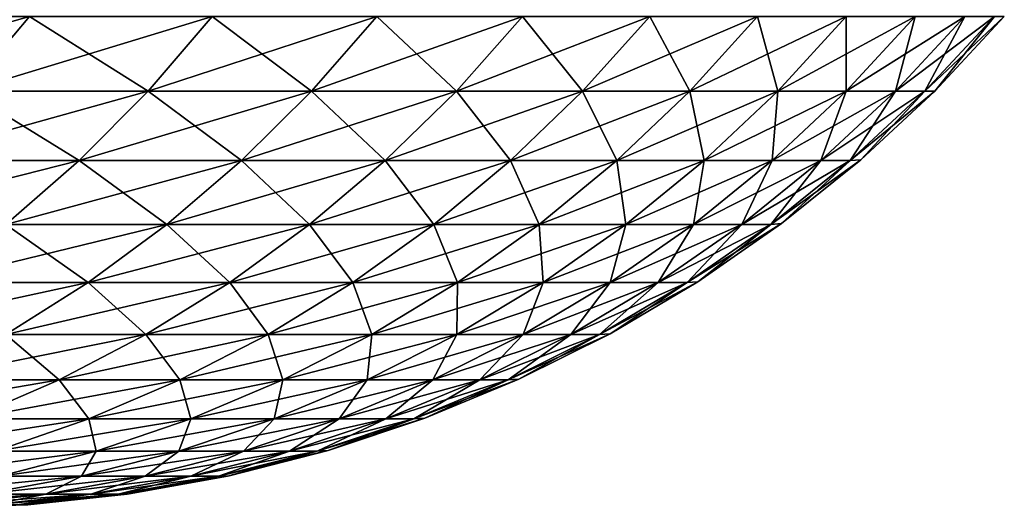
# Model space of a CAD drawing. Header units: millimetres. Extents: x -161 to 161, y -94 to 1149.
# Tile 377 of 656: x 9.599 to 10.633, y -93.6 to -93.086. Entities that reach past the tile are written whole.
import ezdxf

# ---------------------------------------------------------------- set-up
doc = ezdxf.new("R2010")
doc.units = ezdxf.units.MM
doc.header["$LTSCALE"] = 81.481481
doc.layers.add('24', color=7, linetype='CONTINUOUS')
doc.layers.add('25', color=7, linetype='CONTINUOUS')

msp = doc.modelspace()

# ---------------------------------------------------------------- linework, layer by layer
at = {"layer": '24', "color": 7, "linetype": 'CONTINUOUS', "true_color": 0x323232}
for points in [[(9.609, -93.083, 4.5528), (9.3982, -93.083, 4.9734), (9.5429, -93.1614, 4.5215), (9.609, -93.083, 4.5528)], [(9.7336, -93.1614, 4.095), (9.609, -93.083, 4.5528), (9.5429, -93.1614, 4.5215), (9.7336, -93.1614, 4.095)], [(9.8009, -93.083, 4.1233), (9.609, -93.083, 4.5528), (9.7336, -93.1614, 4.095), (9.8009, -93.083, 4.1233)], [(9.9052, -93.1614, 3.6604), (9.8009, -93.083, 4.1233), (9.7336, -93.1614, 4.095), (9.9052, -93.1614, 3.6604)], [(9.9737, -93.083, 3.6858), (9.8009, -93.083, 4.1233), (9.9052, -93.1614, 3.6604), (9.9737, -93.083, 3.6858)], [(10.0574, -93.1614, 3.2187), (9.9737, -93.083, 3.6858), (9.9052, -93.1614, 3.6604), (10.0574, -93.1614, 3.2187)], [(10.127, -93.083, 3.241), (9.9737, -93.083, 3.6858), (10.0574, -93.1614, 3.2187), (10.127, -93.083, 3.241)], [(10.1899, -93.1614, 2.7707), (10.127, -93.083, 3.241), (10.0574, -93.1614, 3.2187), (10.1899, -93.1614, 2.7707)], [(10.2605, -93.083, 2.7899), (10.127, -93.083, 3.241), (10.1899, -93.1614, 2.7707), (10.2605, -93.083, 2.7899)], [(10.3025, -93.1614, 2.3172), (10.2605, -93.083, 2.7899), (10.1899, -93.1614, 2.7707), (10.3025, -93.1614, 2.3172)], [(10.3738, -93.083, 2.3333), (10.2605, -93.083, 2.7899), (10.3025, -93.1614, 2.3172), (10.3738, -93.083, 2.3333)], [(10.3949, -93.1614, 1.8593), (10.3738, -93.083, 2.3333), (10.3025, -93.1614, 2.3172), (10.3949, -93.1614, 1.8593)], [(10.4669, -93.083, 1.8721), (10.3738, -93.083, 2.3333), (10.3949, -93.1614, 1.8593), (10.4669, -93.083, 1.8721)], [(10.467, -93.1614, 1.3976), (10.4669, -93.083, 1.8721), (10.3949, -93.1614, 1.8593), (10.467, -93.1614, 1.3976)], [(10.5394, -93.083, 1.4073), (10.4669, -93.083, 1.8721), (10.467, -93.1614, 1.3976), (10.5394, -93.083, 1.4073)], [(10.5186, -93.1614, 0.9333), (10.5394, -93.083, 1.4073), (10.467, -93.1614, 1.3976), (10.5186, -93.1614, 0.9333)], [(10.5914, -93.083, 0.9397), (10.5394, -93.083, 1.4073), (10.5186, -93.1614, 0.9333), (10.5914, -93.083, 0.9397)], [(10.5496, -93.1614, 0.4671), (10.5914, -93.083, 0.9397), (10.5186, -93.1614, 0.9333), (10.5496, -93.1614, 0.4671)], [(10.6226, -93.083, 0.4703), (10.5914, -93.083, 0.9397), (10.5496, -93.1614, 0.4671), (10.6226, -93.083, 0.4703)], [(10.5599, -93.1614), (10.6226, -93.083, 0.4703), (10.5496, -93.1614, 0.4671), (10.5599, -93.1614)], [(10.633, -93.083), (10.6226, -93.083, 0.4703), (10.5599, -93.1614), (10.633, -93.083)], [(9.6612, -93.2344, 4.0646), (9.5429, -93.1614, 4.5215), (9.472, -93.2344, 4.4879), (9.6612, -93.2344, 4.0646)], [(9.7336, -93.1614, 4.095), (9.5429, -93.1614, 4.5215), (9.6612, -93.2344, 4.0646), (9.7336, -93.1614, 4.095)], [(9.8316, -93.2344, 3.6332), (9.7336, -93.1614, 4.095), (9.6612, -93.2344, 4.0646), (9.8316, -93.2344, 3.6332)], [(9.9052, -93.1614, 3.6604), (9.7336, -93.1614, 4.095), (9.8316, -93.2344, 3.6332), (9.9052, -93.1614, 3.6604)], [(9.9826, -93.2344, 3.1948), (9.9052, -93.1614, 3.6604), (9.8316, -93.2344, 3.6332), (9.9826, -93.2344, 3.1948)], [(10.0574, -93.1614, 3.2187), (9.9052, -93.1614, 3.6604), (9.9826, -93.2344, 3.1948), (10.0574, -93.1614, 3.2187)], [(10.1142, -93.2344, 2.7501), (10.0574, -93.1614, 3.2187), (9.9826, -93.2344, 3.1948), (10.1142, -93.2344, 2.7501)], [(10.1899, -93.1614, 2.7707), (10.0574, -93.1614, 3.2187), (10.1142, -93.2344, 2.7501), (10.1899, -93.1614, 2.7707)], [(10.2259, -93.2344, 2.3), (10.1899, -93.1614, 2.7707), (10.1142, -93.2344, 2.7501), (10.2259, -93.2344, 2.3)], [(10.3025, -93.1614, 2.3172), (10.1899, -93.1614, 2.7707), (10.2259, -93.2344, 2.3), (10.3025, -93.1614, 2.3172)], [(10.3177, -93.2344, 1.8454), (10.3025, -93.1614, 2.3172), (10.2259, -93.2344, 2.3), (10.3177, -93.2344, 1.8454)], [(10.3949, -93.1614, 1.8593), (10.3025, -93.1614, 2.3172), (10.3177, -93.2344, 1.8454), (10.3949, -93.1614, 1.8593)], [(10.3892, -93.2344, 1.3873), (10.3949, -93.1614, 1.8593), (10.3177, -93.2344, 1.8454), (10.3892, -93.2344, 1.3873)], [(10.467, -93.1614, 1.3976), (10.3949, -93.1614, 1.8593), (10.3892, -93.2344, 1.3873), (10.467, -93.1614, 1.3976)], [(10.4404, -93.2344, 0.9263), (10.467, -93.1614, 1.3976), (10.3892, -93.2344, 1.3873), (10.4404, -93.2344, 0.9263)], [(10.5186, -93.1614, 0.9333), (10.467, -93.1614, 1.3976), (10.4404, -93.2344, 0.9263), (10.5186, -93.1614, 0.9333)], [(10.4711, -93.2344, 0.4636), (10.5186, -93.1614, 0.9333), (10.4404, -93.2344, 0.9263), (10.4711, -93.2344, 0.4636)], [(10.5496, -93.1614, 0.4671), (10.5186, -93.1614, 0.9333), (10.4711, -93.2344, 0.4636), (10.5496, -93.1614, 0.4671)], [(10.4823, -93.2336), (10.5496, -93.1614, 0.4671), (10.4711, -93.2344, 0.4636), (10.4823, -93.2336)], [(10.5599, -93.1614), (10.5496, -93.1614, 0.4671), (10.4823, -93.2336), (10.5599, -93.1614)], [(9.6612, -93.2344, 4.0646), (9.472, -93.2344, 4.4879), (9.5842, -93.3016, 4.0322), (9.6612, -93.2344, 4.0646)], [(9.7532, -93.3016, 3.6043), (9.6612, -93.2344, 4.0646), (9.5842, -93.3016, 4.0322), (9.7532, -93.3016, 3.6043)], [(9.8316, -93.2344, 3.6332), (9.6612, -93.2344, 4.0646), (9.7532, -93.3016, 3.6043), (9.8316, -93.2344, 3.6332)], [(9.9031, -93.3016, 3.1693), (9.8316, -93.2344, 3.6332), (9.7532, -93.3016, 3.6043), (9.9031, -93.3016, 3.1693)], [(9.9826, -93.2344, 3.1948), (9.8316, -93.2344, 3.6332), (9.9031, -93.3016, 3.1693), (9.9826, -93.2344, 3.1948)], [(10.0336, -93.3016, 2.7282), (9.9826, -93.2344, 3.1948), (9.9031, -93.3016, 3.1693), (10.0336, -93.3016, 2.7282)], [(10.1142, -93.2344, 2.7501), (9.9826, -93.2344, 3.1948), (10.0336, -93.3016, 2.7282), (10.1142, -93.2344, 2.7501)], [(10.1445, -93.3016, 2.2817), (10.1142, -93.2344, 2.7501), (10.0336, -93.3016, 2.7282), (10.1445, -93.3016, 2.2817)], [(10.2259, -93.2344, 2.3), (10.1142, -93.2344, 2.7501), (10.1445, -93.3016, 2.2817), (10.2259, -93.2344, 2.3)], [(10.2355, -93.3016, 1.8307), (10.2259, -93.2344, 2.3), (10.1445, -93.3016, 2.2817), (10.2355, -93.3016, 1.8307)], [(10.3177, -93.2344, 1.8454), (10.2259, -93.2344, 2.3), (10.2355, -93.3016, 1.8307), (10.3177, -93.2344, 1.8454)], [(10.3064, -93.3016, 1.3762), (10.3177, -93.2344, 1.8454), (10.2355, -93.3016, 1.8307), (10.3064, -93.3016, 1.3762)], [(10.3892, -93.2344, 1.3873), (10.3177, -93.2344, 1.8454), (10.3064, -93.3016, 1.3762), (10.3892, -93.2344, 1.3873)], [(10.3572, -93.3016, 0.919), (10.3892, -93.2344, 1.3873), (10.3064, -93.3016, 1.3762), (10.3572, -93.3016, 0.919)], [(10.4404, -93.2344, 0.9263), (10.3892, -93.2344, 1.3873), (10.3572, -93.3016, 0.919), (10.4404, -93.2344, 0.9263)], [(10.3877, -93.3016, 0.4599), (10.4404, -93.2344, 0.9263), (10.3572, -93.3016, 0.919), (10.3877, -93.3016, 0.4599)], [(10.4711, -93.2344, 0.4636), (10.4404, -93.2344, 0.9263), (10.3877, -93.3016, 0.4599), (10.4711, -93.2344, 0.4636)], [(10.3989, -93.3008), (10.4711, -93.2344, 0.4636), (10.3877, -93.3016, 0.4599), (10.3989, -93.3008)], [(10.4823, -93.2336), (10.4711, -93.2344, 0.4636), (10.3989, -93.3008), (10.4823, -93.2336)], [(10.3989, -93.3008), (10.3877, -93.3016, 0.4599), (10.311, -93.3619), (10.3989, -93.3008)], [(9.6706, -93.3626, 3.5737), (9.5842, -93.3016, 4.0322), (9.503, -93.3626, 3.998), (9.6706, -93.3626, 3.5737)], [(9.7532, -93.3016, 3.6043), (9.5842, -93.3016, 4.0322), (9.6706, -93.3626, 3.5737), (9.7532, -93.3016, 3.6043)], [(9.8192, -93.3626, 3.1425), (9.7532, -93.3016, 3.6043), (9.6706, -93.3626, 3.5737), (9.8192, -93.3626, 3.1425)], [(9.9031, -93.3016, 3.1693), (9.7532, -93.3016, 3.6043), (9.8192, -93.3626, 3.1425), (9.9031, -93.3016, 3.1693)], [(9.9486, -93.3626, 2.7051), (9.9031, -93.3016, 3.1693), (9.8192, -93.3626, 3.1425), (9.9486, -93.3626, 2.7051)], [(10.0336, -93.3016, 2.7282), (9.9031, -93.3016, 3.1693), (9.9486, -93.3626, 2.7051), (10.0336, -93.3016, 2.7282)], [(10.0585, -93.3626, 2.2624), (10.0336, -93.3016, 2.7282), (9.9486, -93.3626, 2.7051), (10.0585, -93.3626, 2.2624)], [(10.1445, -93.3016, 2.2817), (10.0336, -93.3016, 2.7282), (10.0585, -93.3626, 2.2624), (10.1445, -93.3016, 2.2817)], [(10.1487, -93.3626, 1.8152), (10.1445, -93.3016, 2.2817), (10.0585, -93.3626, 2.2624), (10.1487, -93.3626, 1.8152)], [(10.2355, -93.3016, 1.8307), (10.1445, -93.3016, 2.2817), (10.1487, -93.3626, 1.8152), (10.2355, -93.3016, 1.8307)], [(10.2191, -93.3626, 1.3645), (10.2355, -93.3016, 1.8307), (10.1487, -93.3626, 1.8152), (10.2191, -93.3626, 1.3645)], [(10.3064, -93.3016, 1.3762), (10.2355, -93.3016, 1.8307), (10.2191, -93.3626, 1.3645), (10.3064, -93.3016, 1.3762)], [(10.2694, -93.3626, 0.9112), (10.3064, -93.3016, 1.3762), (10.2191, -93.3626, 1.3645), (10.2694, -93.3626, 0.9112)], [(10.3572, -93.3016, 0.919), (10.3064, -93.3016, 1.3762), (10.2694, -93.3626, 0.9112), (10.3572, -93.3016, 0.919)], [(10.2997, -93.3626, 0.456), (10.3572, -93.3016, 0.919), (10.2694, -93.3626, 0.9112), (10.2997, -93.3626, 0.456)], [(10.3877, -93.3016, 0.4599), (10.3572, -93.3016, 0.919), (10.2997, -93.3626, 0.456), (10.3877, -93.3016, 0.4599)], [(10.311, -93.3619), (10.3877, -93.3016, 0.4599), (10.2997, -93.3626, 0.456), (10.311, -93.3619)], [(9.6706, -93.3626, 3.5737), (9.503, -93.3626, 3.998), (9.5841, -93.4172, 3.5418), (9.6706, -93.3626, 3.5737)], [(9.7313, -93.4172, 3.1144), (9.6706, -93.3626, 3.5737), (9.5841, -93.4172, 3.5418), (9.7313, -93.4172, 3.1144)], [(9.8192, -93.3626, 3.1425), (9.6706, -93.3626, 3.5737), (9.7313, -93.4172, 3.1144), (9.8192, -93.3626, 3.1425)], [(9.8596, -93.4172, 2.6809), (9.8192, -93.3626, 3.1425), (9.7313, -93.4172, 3.1144), (9.8596, -93.4172, 2.6809)], [(9.9486, -93.3626, 2.7051), (9.8192, -93.3626, 3.1425), (9.8596, -93.4172, 2.6809), (9.9486, -93.3626, 2.7051)], [(9.9685, -93.4172, 2.2421), (9.9486, -93.3626, 2.7051), (9.8596, -93.4172, 2.6809), (9.9685, -93.4172, 2.2421)], [(10.0585, -93.3626, 2.2624), (9.9486, -93.3626, 2.7051), (9.9685, -93.4172, 2.2421), (10.0585, -93.3626, 2.2624)], [(10.0579, -93.4172, 1.799), (10.0585, -93.3626, 2.2624), (9.9685, -93.4172, 2.2421), (10.0579, -93.4172, 1.799)], [(10.1487, -93.3626, 1.8152), (10.0585, -93.3626, 2.2624), (10.0579, -93.4172, 1.799), (10.1487, -93.3626, 1.8152)], [(10.1277, -93.4172, 1.3523), (10.1487, -93.3626, 1.8152), (10.0579, -93.4172, 1.799), (10.1277, -93.4172, 1.3523)], [(10.2191, -93.3626, 1.3645), (10.1487, -93.3626, 1.8152), (10.1277, -93.4172, 1.3523), (10.2191, -93.3626, 1.3645)], [(10.1776, -93.4172, 0.903), (10.2191, -93.3626, 1.3645), (10.1277, -93.4172, 1.3523), (10.1776, -93.4172, 0.903)], [(10.2694, -93.3626, 0.9112), (10.2191, -93.3626, 1.3645), (10.1776, -93.4172, 0.903), (10.2694, -93.3626, 0.9112)], [(10.2076, -93.4172, 0.452), (10.2694, -93.3626, 0.9112), (10.1776, -93.4172, 0.903), (10.2076, -93.4172, 0.452)], [(10.2997, -93.3626, 0.456), (10.2694, -93.3626, 0.9112), (10.2076, -93.4172, 0.452), (10.2997, -93.3626, 0.456)], [(10.2189, -93.4165), (10.2997, -93.3626, 0.456), (10.2076, -93.4172, 0.452), (10.2189, -93.4165)], [(10.311, -93.3619), (10.2997, -93.3626, 0.456), (10.2189, -93.4165), (10.311, -93.3619)], [(9.64, -93.4651, 3.0851), (9.5841, -93.4172, 3.5418), (9.4941, -93.4651, 3.5085), (9.64, -93.4651, 3.0851)], [(9.7313, -93.4172, 3.1144), (9.5841, -93.4172, 3.5418), (9.64, -93.4651, 3.0851), (9.7313, -93.4172, 3.1144)], [(9.767, -93.4651, 2.6557), (9.7313, -93.4172, 3.1144), (9.64, -93.4651, 3.0851), (9.767, -93.4651, 2.6557)], [(9.8596, -93.4172, 2.6809), (9.7313, -93.4172, 3.1144), (9.767, -93.4651, 2.6557), (9.8596, -93.4172, 2.6809)], [(9.875, -93.4651, 2.2211), (9.8596, -93.4172, 2.6809), (9.767, -93.4651, 2.6557), (9.875, -93.4651, 2.2211)], [(9.9685, -93.4172, 2.2421), (9.8596, -93.4172, 2.6809), (9.875, -93.4651, 2.2211), (9.9685, -93.4172, 2.2421)], [(9.9635, -93.4651, 1.7821), (9.9685, -93.4172, 2.2421), (9.875, -93.4651, 2.2211), (9.9635, -93.4651, 1.7821)], [(10.0579, -93.4172, 1.799), (9.9685, -93.4172, 2.2421), (9.9635, -93.4651, 1.7821), (10.0579, -93.4172, 1.799)], [(10.0326, -93.4651, 1.3396), (10.0579, -93.4172, 1.799), (9.9635, -93.4651, 1.7821), (10.0326, -93.4651, 1.3396)], [(10.1277, -93.4172, 1.3523), (10.0579, -93.4172, 1.799), (10.0326, -93.4651, 1.3396), (10.1277, -93.4172, 1.3523)], [(10.0821, -93.4651, 0.8946), (10.1277, -93.4172, 1.3523), (10.0326, -93.4651, 1.3396), (10.0821, -93.4651, 0.8946)], [(10.1776, -93.4172, 0.903), (10.1277, -93.4172, 1.3523), (10.0821, -93.4651, 0.8946), (10.1776, -93.4172, 0.903)], [(10.1118, -93.4651, 0.4477), (10.1776, -93.4172, 0.903), (10.0821, -93.4651, 0.8946), (10.1118, -93.4651, 0.4477)], [(10.2076, -93.4172, 0.452), (10.1776, -93.4172, 0.903), (10.1118, -93.4651, 0.4477), (10.2076, -93.4172, 0.452)], [(10.1231, -93.4644), (10.2076, -93.4172, 0.452), (10.1118, -93.4651, 0.4477), (10.1231, -93.4644)], [(10.2189, -93.4165), (10.2076, -93.4172, 0.452), (10.1231, -93.4644), (10.2189, -93.4165)], [(9.64, -93.4651, 3.0851), (9.4941, -93.4651, 3.5085), (9.5457, -93.506, 3.0549), (9.64, -93.4651, 3.0851)], [(9.6714, -93.506, 2.6297), (9.64, -93.4651, 3.0851), (9.5457, -93.506, 3.0549), (9.6714, -93.506, 2.6297)], [(9.767, -93.4651, 2.6557), (9.64, -93.4651, 3.0851), (9.6714, -93.506, 2.6297), (9.767, -93.4651, 2.6557)], [(9.7783, -93.506, 2.1993), (9.767, -93.4651, 2.6557), (9.6714, -93.506, 2.6297), (9.7783, -93.506, 2.1993)], [(9.875, -93.4651, 2.2211), (9.767, -93.4651, 2.6557), (9.7783, -93.506, 2.1993), (9.875, -93.4651, 2.2211)], [(9.866, -93.506, 1.7647), (9.875, -93.4651, 2.2211), (9.7783, -93.506, 2.1993), (9.866, -93.506, 1.7647)], [(9.9635, -93.4651, 1.7821), (9.875, -93.4651, 2.2211), (9.866, -93.506, 1.7647), (9.9635, -93.4651, 1.7821)], [(9.9344, -93.506, 1.3265), (9.9635, -93.4651, 1.7821), (9.866, -93.506, 1.7647), (9.9344, -93.506, 1.3265)], [(10.0326, -93.4651, 1.3396), (9.9635, -93.4651, 1.7821), (9.9344, -93.506, 1.3265), (10.0326, -93.4651, 1.3396)], [(9.9834, -93.506, 0.8858), (10.0326, -93.4651, 1.3396), (9.9344, -93.506, 1.3265), (9.9834, -93.506, 0.8858)], [(10.0821, -93.4651, 0.8946), (10.0326, -93.4651, 1.3396), (9.9834, -93.506, 0.8858), (10.0821, -93.4651, 0.8946)], [(10.0128, -93.506, 0.4433), (10.0821, -93.4651, 0.8946), (9.9834, -93.506, 0.8858), (10.0128, -93.506, 0.4433)], [(10.1118, -93.4651, 0.4477), (10.0821, -93.4651, 0.8946), (10.0128, -93.506, 0.4433), (10.1118, -93.4651, 0.4477)], [(10.0242, -93.5054), (10.1118, -93.4651, 0.4477), (10.0128, -93.506, 0.4433), (10.0242, -93.5054)], [(10.1231, -93.4644), (10.1118, -93.4651, 0.4477), (10.0242, -93.5054), (10.1231, -93.4644)], [(9.6714, -93.506, 2.6297), (9.5457, -93.506, 3.0549), (9.5733, -93.5398, 2.603), (9.6714, -93.506, 2.6297)], [(9.679, -93.5398, 2.177), (9.6714, -93.506, 2.6297), (9.5733, -93.5398, 2.603), (9.679, -93.5398, 2.177)], [(9.7783, -93.506, 2.1993), (9.6714, -93.506, 2.6297), (9.679, -93.5398, 2.177), (9.7783, -93.506, 2.1993)], [(9.7659, -93.5398, 1.7467), (9.7783, -93.506, 2.1993), (9.679, -93.5398, 2.177), (9.7659, -93.5398, 1.7467)], [(9.866, -93.506, 1.7647), (9.7783, -93.506, 2.1993), (9.7659, -93.5398, 1.7467), (9.866, -93.506, 1.7647)], [(9.8336, -93.5398, 1.3131), (9.866, -93.506, 1.7647), (9.7659, -93.5398, 1.7467), (9.8336, -93.5398, 1.3131)], [(9.9344, -93.506, 1.3265), (9.866, -93.506, 1.7647), (9.8336, -93.5398, 1.3131), (9.9344, -93.506, 1.3265)], [(9.882, -93.5398, 0.8768), (9.9344, -93.506, 1.3265), (9.8336, -93.5398, 1.3131), (9.882, -93.5398, 0.8768)], [(9.9834, -93.506, 0.8858), (9.9344, -93.506, 1.3265), (9.882, -93.5398, 0.8768), (9.9834, -93.506, 0.8858)], [(9.9111, -93.5398, 0.4388), (9.9834, -93.506, 0.8858), (9.882, -93.5398, 0.8768), (9.9111, -93.5398, 0.4388)], [(10.0128, -93.506, 0.4433), (9.9834, -93.506, 0.8858), (9.9111, -93.5398, 0.4388), (10.0128, -93.506, 0.4433)], [(9.9226, -93.5392), (10.0128, -93.506, 0.4433), (9.9111, -93.5398, 0.4388), (9.9226, -93.5392)], [(10.0242, -93.5054), (10.0128, -93.506, 0.4433), (9.9226, -93.5392), (10.0242, -93.5054)], [(9.9226, -93.5392), (9.9111, -93.5398, 0.4388), (9.8188, -93.5657), (9.9226, -93.5392)], [(9.679, -93.5398, 2.177), (9.5733, -93.5398, 2.603), (9.5777, -93.5661, 2.1542), (9.679, -93.5398, 2.177)], [(9.6636, -93.5661, 1.7285), (9.679, -93.5398, 2.177), (9.5777, -93.5661, 2.1542), (9.6636, -93.5661, 1.7285)], [(9.7659, -93.5398, 1.7467), (9.679, -93.5398, 2.177), (9.6636, -93.5661, 1.7285), (9.7659, -93.5398, 1.7467)], [(9.7306, -93.5661, 1.2993), (9.7659, -93.5398, 1.7467), (9.6636, -93.5661, 1.7285), (9.7306, -93.5661, 1.2993)], [(9.8336, -93.5398, 1.3131), (9.7659, -93.5398, 1.7467), (9.7306, -93.5661, 1.2993), (9.8336, -93.5398, 1.3131)], [(9.7785, -93.5661, 0.8676), (9.8336, -93.5398, 1.3131), (9.7306, -93.5661, 1.2993), (9.7785, -93.5661, 0.8676)], [(9.882, -93.5398, 0.8768), (9.8336, -93.5398, 1.3131), (9.7785, -93.5661, 0.8676), (9.882, -93.5398, 0.8768)], [(9.8074, -93.5661, 0.4342), (9.882, -93.5398, 0.8768), (9.7785, -93.5661, 0.8676), (9.8074, -93.5661, 0.4342)], [(9.9111, -93.5398, 0.4388), (9.882, -93.5398, 0.8768), (9.8074, -93.5661, 0.4342), (9.9111, -93.5398, 0.4388)], [(9.817, -93.5661), (9.9111, -93.5398, 0.4388), (9.8074, -93.5661, 0.4342), (9.817, -93.5661)], [(9.8188, -93.5657), (9.9111, -93.5398, 0.4388), (9.817, -93.5661), (9.8188, -93.5657)], [(9.6636, -93.5661, 1.7285), (9.5777, -93.5661, 2.1542), (9.5597, -93.585, 1.7099), (9.6636, -93.5661, 1.7285)], [(9.626, -93.585, 1.2853), (9.6636, -93.5661, 1.7285), (9.5597, -93.585, 1.7099), (9.626, -93.585, 1.2853)], [(9.7306, -93.5661, 1.2993), (9.6636, -93.5661, 1.7285), (9.626, -93.585, 1.2853), (9.7306, -93.5661, 1.2993)], [(9.6735, -93.585, 0.8583), (9.7306, -93.5661, 1.2993), (9.626, -93.585, 1.2853), (9.6735, -93.585, 0.8583)], [(9.7785, -93.5661, 0.8676), (9.7306, -93.5661, 1.2993), (9.6735, -93.585, 0.8583), (9.7785, -93.5661, 0.8676)], [(9.702, -93.585, 0.4296), (9.7785, -93.5661, 0.8676), (9.6735, -93.585, 0.8583), (9.702, -93.585, 0.4296)], [(9.8074, -93.5661, 0.4342), (9.7785, -93.5661, 0.8676), (9.702, -93.585, 0.4296), (9.8074, -93.5661, 0.4342)], [(9.7115, -93.585), (9.8074, -93.5661, 0.4342), (9.702, -93.585, 0.4296), (9.7115, -93.585)], [(9.7135, -93.5847), (9.8074, -93.5661, 0.4342), (9.7115, -93.585), (9.7135, -93.5847)], [(9.817, -93.5661), (9.8074, -93.5661, 0.4342), (9.7135, -93.5847), (9.817, -93.5661)], [(9.626, -93.585, 1.2853), (9.5597, -93.585, 1.7099), (9.5204, -93.5963, 1.2712), (9.626, -93.585, 1.2853)], [(9.5673, -93.5963, 0.8489), (9.626, -93.585, 1.2853), (9.5204, -93.5963, 1.2712), (9.5673, -93.5963, 0.8489)], [(9.6735, -93.585, 0.8583), (9.626, -93.585, 1.2853), (9.5673, -93.5963, 0.8489), (9.6735, -93.585, 0.8583)], [(9.5955, -93.5963, 0.4249), (9.6735, -93.585, 0.8583), (9.5673, -93.5963, 0.8489), (9.5955, -93.5963, 0.4249)], [(9.702, -93.585, 0.4296), (9.6735, -93.585, 0.8583), (9.5955, -93.5963, 0.4249), (9.702, -93.585, 0.4296)], [(9.6049, -93.5963), (9.702, -93.585, 0.4296), (9.5955, -93.5963, 0.4249), (9.6049, -93.5963)], [(9.607, -93.5962), (9.702, -93.585, 0.4296), (9.6049, -93.5963), (9.607, -93.5962)], [(9.7115, -93.585), (9.702, -93.585, 0.4296), (9.607, -93.5962), (9.7115, -93.585)], [(9.5, -93.6), (9.6049, -93.5963), (9.5955, -93.5963, 0.4249), (9.5, -93.6)]]:
    msp.add_3dface(points, dxfattribs=at)
at = {"layer": '25', "color": 7, "linetype": 'CONTINUOUS', "true_color": 0x323232}
for points in [[(9.3982, -93.083, -4.9734), (9.609, -93.083, -4.5528), (9.3336, -93.1614, -4.9392), (9.3982, -93.083, -4.9734)], [(9.3336, -93.1614, -4.9392), (9.609, -93.083, -4.5528), (9.5429, -93.1614, -4.5215), (9.3336, -93.1614, -4.9392)], [(9.609, -93.083, -4.5528), (9.8009, -93.083, -4.1233), (9.5429, -93.1614, -4.5215), (9.609, -93.083, -4.5528)], [(9.5429, -93.1614, -4.5215), (9.8009, -93.083, -4.1233), (9.7336, -93.1614, -4.095), (9.5429, -93.1614, -4.5215)], [(9.8009, -93.083, -4.1233), (9.9737, -93.083, -3.6858), (9.7336, -93.1614, -4.095), (9.8009, -93.083, -4.1233)], [(9.7336, -93.1614, -4.095), (9.9737, -93.083, -3.6858), (9.9052, -93.1614, -3.6604), (9.7336, -93.1614, -4.095)], [(9.9737, -93.083, -3.6858), (10.127, -93.083, -3.241), (9.9052, -93.1614, -3.6604), (9.9737, -93.083, -3.6858)], [(9.9052, -93.1614, -3.6604), (10.127, -93.083, -3.241), (10.0574, -93.1614, -3.2187), (9.9052, -93.1614, -3.6604)], [(10.127, -93.083, -3.241), (10.2605, -93.083, -2.7899), (10.0574, -93.1614, -3.2187), (10.127, -93.083, -3.241)], [(10.0574, -93.1614, -3.2187), (10.2605, -93.083, -2.7899), (10.1899, -93.1614, -2.7707), (10.0574, -93.1614, -3.2187)], [(10.2605, -93.083, -2.7899), (10.3738, -93.083, -2.3333), (10.1899, -93.1614, -2.7707), (10.2605, -93.083, -2.7899)], [(10.1899, -93.1614, -2.7707), (10.3738, -93.083, -2.3333), (10.3025, -93.1614, -2.3172), (10.1899, -93.1614, -2.7707)], [(10.3738, -93.083, -2.3333), (10.4669, -93.083, -1.8721), (10.3025, -93.1614, -2.3172), (10.3738, -93.083, -2.3333)], [(10.3025, -93.1614, -2.3172), (10.4669, -93.083, -1.8721), (10.3949, -93.1614, -1.8593), (10.3025, -93.1614, -2.3172)], [(10.4669, -93.083, -1.8721), (10.5394, -93.083, -1.4073), (10.3949, -93.1614, -1.8593), (10.4669, -93.083, -1.8721)], [(10.3949, -93.1614, -1.8593), (10.5394, -93.083, -1.4073), (10.467, -93.1614, -1.3976), (10.3949, -93.1614, -1.8593)], [(10.5394, -93.083, -1.4073), (10.5914, -93.083, -0.9397), (10.467, -93.1614, -1.3976), (10.5394, -93.083, -1.4073)], [(10.467, -93.1614, -1.3976), (10.5914, -93.083, -0.9397), (10.5186, -93.1614, -0.9333), (10.467, -93.1614, -1.3976)], [(10.5914, -93.083, -0.9397), (10.6226, -93.083, -0.4703), (10.5186, -93.1614, -0.9333), (10.5914, -93.083, -0.9397)], [(10.5186, -93.1614, -0.9333), (10.6226, -93.083, -0.4703), (10.5496, -93.1614, -0.4671), (10.5186, -93.1614, -0.9333)], [(10.633, -93.083), (10.5599, -93.1614), (10.5496, -93.1614, -0.4671), (10.633, -93.083)], [(10.6226, -93.083, -0.4703), (10.633, -93.083), (10.5496, -93.1614, -0.4671), (10.6226, -93.083, -0.4703)], [(9.5429, -93.1614, -4.5215), (9.7336, -93.1614, -4.095), (9.472, -93.2344, -4.4879), (9.5429, -93.1614, -4.5215)], [(9.472, -93.2344, -4.4879), (9.7336, -93.1614, -4.095), (9.6612, -93.2344, -4.0646), (9.472, -93.2344, -4.4879)], [(9.7336, -93.1614, -4.095), (9.9052, -93.1614, -3.6604), (9.6612, -93.2344, -4.0646), (9.7336, -93.1614, -4.095)], [(9.6612, -93.2344, -4.0646), (9.9052, -93.1614, -3.6604), (9.8316, -93.2344, -3.6332), (9.6612, -93.2344, -4.0646)], [(9.9052, -93.1614, -3.6604), (10.0574, -93.1614, -3.2187), (9.8316, -93.2344, -3.6332), (9.9052, -93.1614, -3.6604)], [(9.8316, -93.2344, -3.6332), (10.0574, -93.1614, -3.2187), (9.9826, -93.2344, -3.1948), (9.8316, -93.2344, -3.6332)], [(10.0574, -93.1614, -3.2187), (10.1899, -93.1614, -2.7707), (9.9826, -93.2344, -3.1948), (10.0574, -93.1614, -3.2187)], [(9.9826, -93.2344, -3.1948), (10.1899, -93.1614, -2.7707), (10.1142, -93.2344, -2.7501), (9.9826, -93.2344, -3.1948)], [(10.1899, -93.1614, -2.7707), (10.3025, -93.1614, -2.3172), (10.1142, -93.2344, -2.7501), (10.1899, -93.1614, -2.7707)], [(10.1142, -93.2344, -2.7501), (10.3025, -93.1614, -2.3172), (10.2259, -93.2344, -2.3), (10.1142, -93.2344, -2.7501)], [(10.3025, -93.1614, -2.3172), (10.3949, -93.1614, -1.8593), (10.2259, -93.2344, -2.3), (10.3025, -93.1614, -2.3172)], [(10.2259, -93.2344, -2.3), (10.3949, -93.1614, -1.8593), (10.3177, -93.2344, -1.8454), (10.2259, -93.2344, -2.3)], [(10.3949, -93.1614, -1.8593), (10.467, -93.1614, -1.3976), (10.3177, -93.2344, -1.8454), (10.3949, -93.1614, -1.8593)], [(10.3177, -93.2344, -1.8454), (10.467, -93.1614, -1.3976), (10.3892, -93.2344, -1.3873), (10.3177, -93.2344, -1.8454)], [(10.467, -93.1614, -1.3976), (10.5186, -93.1614, -0.9333), (10.3892, -93.2344, -1.3873), (10.467, -93.1614, -1.3976)], [(10.3892, -93.2344, -1.3873), (10.5186, -93.1614, -0.9333), (10.4404, -93.2344, -0.9263), (10.3892, -93.2344, -1.3873)], [(10.5186, -93.1614, -0.9333), (10.5496, -93.1614, -0.4671), (10.4404, -93.2344, -0.9263), (10.5186, -93.1614, -0.9333)], [(10.4404, -93.2344, -0.9263), (10.5496, -93.1614, -0.4671), (10.4711, -93.2344, -0.4636), (10.4404, -93.2344, -0.9263)], [(10.5599, -93.1614), (10.4823, -93.2336), (10.4711, -93.2344, -0.4636), (10.5599, -93.1614)], [(10.5496, -93.1614, -0.4671), (10.5599, -93.1614), (10.4711, -93.2344, -0.4636), (10.5496, -93.1614, -0.4671)], [(9.472, -93.2344, -4.4879), (9.6612, -93.2344, -4.0646), (9.3965, -93.3016, -4.4522), (9.472, -93.2344, -4.4879)], [(9.3965, -93.3016, -4.4522), (9.6612, -93.2344, -4.0646), (9.5842, -93.3016, -4.0322), (9.3965, -93.3016, -4.4522)], [(9.6612, -93.2344, -4.0646), (9.8316, -93.2344, -3.6332), (9.5842, -93.3016, -4.0322), (9.6612, -93.2344, -4.0646)], [(9.5842, -93.3016, -4.0322), (9.8316, -93.2344, -3.6332), (9.7532, -93.3016, -3.6043), (9.5842, -93.3016, -4.0322)], [(9.8316, -93.2344, -3.6332), (9.9826, -93.2344, -3.1948), (9.7532, -93.3016, -3.6043), (9.8316, -93.2344, -3.6332)], [(9.7532, -93.3016, -3.6043), (9.9826, -93.2344, -3.1948), (9.9031, -93.3016, -3.1693), (9.7532, -93.3016, -3.6043)], [(9.9826, -93.2344, -3.1948), (10.1142, -93.2344, -2.7501), (9.9031, -93.3016, -3.1693), (9.9826, -93.2344, -3.1948)], [(9.9031, -93.3016, -3.1693), (10.1142, -93.2344, -2.7501), (10.0336, -93.3016, -2.7282), (9.9031, -93.3016, -3.1693)], [(10.1142, -93.2344, -2.7501), (10.2259, -93.2344, -2.3), (10.0336, -93.3016, -2.7282), (10.1142, -93.2344, -2.7501)], [(10.0336, -93.3016, -2.7282), (10.2259, -93.2344, -2.3), (10.1445, -93.3016, -2.2817), (10.0336, -93.3016, -2.7282)], [(10.2259, -93.2344, -2.3), (10.3177, -93.2344, -1.8454), (10.1445, -93.3016, -2.2817), (10.2259, -93.2344, -2.3)], [(10.1445, -93.3016, -2.2817), (10.3177, -93.2344, -1.8454), (10.2355, -93.3016, -1.8307), (10.1445, -93.3016, -2.2817)], [(10.3177, -93.2344, -1.8454), (10.3892, -93.2344, -1.3873), (10.2355, -93.3016, -1.8307), (10.3177, -93.2344, -1.8454)], [(10.2355, -93.3016, -1.8307), (10.3892, -93.2344, -1.3873), (10.3064, -93.3016, -1.3762), (10.2355, -93.3016, -1.8307)], [(10.3892, -93.2344, -1.3873), (10.4404, -93.2344, -0.9263), (10.3064, -93.3016, -1.3762), (10.3892, -93.2344, -1.3873)], [(10.3064, -93.3016, -1.3762), (10.4404, -93.2344, -0.9263), (10.3572, -93.3016, -0.919), (10.3064, -93.3016, -1.3762)], [(10.4404, -93.2344, -0.9263), (10.4711, -93.2344, -0.4636), (10.3572, -93.3016, -0.919), (10.4404, -93.2344, -0.9263)], [(10.3572, -93.3016, -0.919), (10.4711, -93.2344, -0.4636), (10.3877, -93.3016, -0.4599), (10.3572, -93.3016, -0.919)], [(10.4823, -93.2336), (10.3989, -93.3008), (10.3877, -93.3016, -0.4599), (10.4823, -93.2336)], [(10.4711, -93.2344, -0.4636), (10.4823, -93.2336), (10.3877, -93.3016, -0.4599), (10.4711, -93.2344, -0.4636)], [(10.3989, -93.3008), (10.311, -93.3619), (10.2997, -93.3626, -0.456), (10.3989, -93.3008)], [(10.3877, -93.3016, -0.4599), (10.3989, -93.3008), (10.2997, -93.3626, -0.456), (10.3877, -93.3016, -0.4599)], [(9.5842, -93.3016, -4.0322), (9.7532, -93.3016, -3.6043), (9.503, -93.3626, -3.998), (9.5842, -93.3016, -4.0322)], [(9.503, -93.3626, -3.998), (9.7532, -93.3016, -3.6043), (9.6706, -93.3626, -3.5737), (9.503, -93.3626, -3.998)], [(9.7532, -93.3016, -3.6043), (9.9031, -93.3016, -3.1693), (9.6706, -93.3626, -3.5737), (9.7532, -93.3016, -3.6043)], [(9.6706, -93.3626, -3.5737), (9.9031, -93.3016, -3.1693), (9.8192, -93.3626, -3.1425), (9.6706, -93.3626, -3.5737)], [(9.9031, -93.3016, -3.1693), (10.0336, -93.3016, -2.7282), (9.8192, -93.3626, -3.1425), (9.9031, -93.3016, -3.1693)], [(9.8192, -93.3626, -3.1425), (10.0336, -93.3016, -2.7282), (9.9486, -93.3626, -2.7051), (9.8192, -93.3626, -3.1425)], [(10.0336, -93.3016, -2.7282), (10.1445, -93.3016, -2.2817), (9.9486, -93.3626, -2.7051), (10.0336, -93.3016, -2.7282)], [(9.9486, -93.3626, -2.7051), (10.1445, -93.3016, -2.2817), (10.0585, -93.3626, -2.2624), (9.9486, -93.3626, -2.7051)], [(10.1445, -93.3016, -2.2817), (10.2355, -93.3016, -1.8307), (10.0585, -93.3626, -2.2624), (10.1445, -93.3016, -2.2817)], [(10.0585, -93.3626, -2.2624), (10.2355, -93.3016, -1.8307), (10.1487, -93.3626, -1.8152), (10.0585, -93.3626, -2.2624)], [(10.2355, -93.3016, -1.8307), (10.3064, -93.3016, -1.3762), (10.1487, -93.3626, -1.8152), (10.2355, -93.3016, -1.8307)], [(10.1487, -93.3626, -1.8152), (10.3064, -93.3016, -1.3762), (10.2191, -93.3626, -1.3645), (10.1487, -93.3626, -1.8152)], [(10.3064, -93.3016, -1.3762), (10.3572, -93.3016, -0.919), (10.2191, -93.3626, -1.3645), (10.3064, -93.3016, -1.3762)], [(10.2191, -93.3626, -1.3645), (10.3572, -93.3016, -0.919), (10.2694, -93.3626, -0.9112), (10.2191, -93.3626, -1.3645)], [(10.3572, -93.3016, -0.919), (10.3877, -93.3016, -0.4599), (10.2694, -93.3626, -0.9112), (10.3572, -93.3016, -0.919)], [(10.2694, -93.3626, -0.9112), (10.3877, -93.3016, -0.4599), (10.2997, -93.3626, -0.456), (10.2694, -93.3626, -0.9112)], [(9.503, -93.3626, -3.998), (9.6706, -93.3626, -3.5737), (9.418, -93.4172, -3.9622), (9.503, -93.3626, -3.998)], [(9.418, -93.4172, -3.9622), (9.6706, -93.3626, -3.5737), (9.5841, -93.4172, -3.5418), (9.418, -93.4172, -3.9622)], [(9.6706, -93.3626, -3.5737), (9.8192, -93.3626, -3.1425), (9.5841, -93.4172, -3.5418), (9.6706, -93.3626, -3.5737)], [(9.5841, -93.4172, -3.5418), (9.8192, -93.3626, -3.1425), (9.7313, -93.4172, -3.1144), (9.5841, -93.4172, -3.5418)], [(9.8192, -93.3626, -3.1425), (9.9486, -93.3626, -2.7051), (9.7313, -93.4172, -3.1144), (9.8192, -93.3626, -3.1425)], [(9.7313, -93.4172, -3.1144), (9.9486, -93.3626, -2.7051), (9.8596, -93.4172, -2.6809), (9.7313, -93.4172, -3.1144)], [(9.9486, -93.3626, -2.7051), (10.0585, -93.3626, -2.2624), (9.8596, -93.4172, -2.6809), (9.9486, -93.3626, -2.7051)], [(9.8596, -93.4172, -2.6809), (10.0585, -93.3626, -2.2624), (9.9685, -93.4172, -2.2421), (9.8596, -93.4172, -2.6809)], [(10.0585, -93.3626, -2.2624), (10.1487, -93.3626, -1.8152), (9.9685, -93.4172, -2.2421), (10.0585, -93.3626, -2.2624)], [(9.9685, -93.4172, -2.2421), (10.1487, -93.3626, -1.8152), (10.0579, -93.4172, -1.799), (9.9685, -93.4172, -2.2421)], [(10.1487, -93.3626, -1.8152), (10.2191, -93.3626, -1.3645), (10.0579, -93.4172, -1.799), (10.1487, -93.3626, -1.8152)], [(10.0579, -93.4172, -1.799), (10.2191, -93.3626, -1.3645), (10.1277, -93.4172, -1.3523), (10.0579, -93.4172, -1.799)], [(10.2191, -93.3626, -1.3645), (10.2694, -93.3626, -0.9112), (10.1277, -93.4172, -1.3523), (10.2191, -93.3626, -1.3645)], [(10.1277, -93.4172, -1.3523), (10.2694, -93.3626, -0.9112), (10.1776, -93.4172, -0.903), (10.1277, -93.4172, -1.3523)], [(10.2694, -93.3626, -0.9112), (10.2997, -93.3626, -0.456), (10.1776, -93.4172, -0.903), (10.2694, -93.3626, -0.9112)], [(10.1776, -93.4172, -0.903), (10.2997, -93.3626, -0.456), (10.2076, -93.4172, -0.452), (10.1776, -93.4172, -0.903)], [(10.311, -93.3619), (10.2189, -93.4165), (10.2076, -93.4172, -0.452), (10.311, -93.3619)], [(10.2997, -93.3626, -0.456), (10.311, -93.3619), (10.2076, -93.4172, -0.452), (10.2997, -93.3626, -0.456)], [(9.5841, -93.4172, -3.5418), (9.7313, -93.4172, -3.1144), (9.4941, -93.4651, -3.5085), (9.5841, -93.4172, -3.5418)], [(9.4941, -93.4651, -3.5085), (9.7313, -93.4172, -3.1144), (9.64, -93.4651, -3.0851), (9.4941, -93.4651, -3.5085)], [(9.7313, -93.4172, -3.1144), (9.8596, -93.4172, -2.6809), (9.64, -93.4651, -3.0851), (9.7313, -93.4172, -3.1144)], [(9.64, -93.4651, -3.0851), (9.8596, -93.4172, -2.6809), (9.767, -93.4651, -2.6557), (9.64, -93.4651, -3.0851)], [(9.8596, -93.4172, -2.6809), (9.9685, -93.4172, -2.2421), (9.767, -93.4651, -2.6557), (9.8596, -93.4172, -2.6809)], [(9.767, -93.4651, -2.6557), (9.9685, -93.4172, -2.2421), (9.875, -93.4651, -2.2211), (9.767, -93.4651, -2.6557)], [(9.9685, -93.4172, -2.2421), (10.0579, -93.4172, -1.799), (9.875, -93.4651, -2.2211), (9.9685, -93.4172, -2.2421)], [(9.875, -93.4651, -2.2211), (10.0579, -93.4172, -1.799), (9.9635, -93.4651, -1.7821), (9.875, -93.4651, -2.2211)], [(10.0579, -93.4172, -1.799), (10.1277, -93.4172, -1.3523), (9.9635, -93.4651, -1.7821), (10.0579, -93.4172, -1.799)], [(9.9635, -93.4651, -1.7821), (10.1277, -93.4172, -1.3523), (10.0326, -93.4651, -1.3396), (9.9635, -93.4651, -1.7821)], [(10.1277, -93.4172, -1.3523), (10.1776, -93.4172, -0.903), (10.0326, -93.4651, -1.3396), (10.1277, -93.4172, -1.3523)], [(10.0326, -93.4651, -1.3396), (10.1776, -93.4172, -0.903), (10.0821, -93.4651, -0.8946), (10.0326, -93.4651, -1.3396)], [(10.1776, -93.4172, -0.903), (10.2076, -93.4172, -0.452), (10.0821, -93.4651, -0.8946), (10.1776, -93.4172, -0.903)], [(10.0821, -93.4651, -0.8946), (10.2076, -93.4172, -0.452), (10.1118, -93.4651, -0.4477), (10.0821, -93.4651, -0.8946)], [(10.2189, -93.4165), (10.1231, -93.4644), (10.1118, -93.4651, -0.4477), (10.2189, -93.4165)], [(10.2076, -93.4172, -0.452), (10.2189, -93.4165), (10.1118, -93.4651, -0.4477), (10.2076, -93.4172, -0.452)], [(9.4941, -93.4651, -3.5085), (9.64, -93.4651, -3.0851), (9.4012, -93.506, -3.4742), (9.4941, -93.4651, -3.5085)], [(9.4012, -93.506, -3.4742), (9.64, -93.4651, -3.0851), (9.5457, -93.506, -3.0549), (9.4012, -93.506, -3.4742)], [(9.64, -93.4651, -3.0851), (9.767, -93.4651, -2.6557), (9.5457, -93.506, -3.0549), (9.64, -93.4651, -3.0851)], [(9.5457, -93.506, -3.0549), (9.767, -93.4651, -2.6557), (9.6714, -93.506, -2.6297), (9.5457, -93.506, -3.0549)], [(9.767, -93.4651, -2.6557), (9.875, -93.4651, -2.2211), (9.6714, -93.506, -2.6297), (9.767, -93.4651, -2.6557)], [(9.6714, -93.506, -2.6297), (9.875, -93.4651, -2.2211), (9.7783, -93.506, -2.1993), (9.6714, -93.506, -2.6297)], [(9.875, -93.4651, -2.2211), (9.9635, -93.4651, -1.7821), (9.7783, -93.506, -2.1993), (9.875, -93.4651, -2.2211)], [(9.7783, -93.506, -2.1993), (9.9635, -93.4651, -1.7821), (9.866, -93.506, -1.7647), (9.7783, -93.506, -2.1993)], [(9.9635, -93.4651, -1.7821), (10.0326, -93.4651, -1.3396), (9.866, -93.506, -1.7647), (9.9635, -93.4651, -1.7821)], [(9.866, -93.506, -1.7647), (10.0326, -93.4651, -1.3396), (9.9344, -93.506, -1.3265), (9.866, -93.506, -1.7647)], [(10.0326, -93.4651, -1.3396), (10.0821, -93.4651, -0.8946), (9.9344, -93.506, -1.3265), (10.0326, -93.4651, -1.3396)], [(9.9344, -93.506, -1.3265), (10.0821, -93.4651, -0.8946), (9.9834, -93.506, -0.8858), (9.9344, -93.506, -1.3265)], [(10.0821, -93.4651, -0.8946), (10.1118, -93.4651, -0.4477), (9.9834, -93.506, -0.8858), (10.0821, -93.4651, -0.8946)], [(9.9834, -93.506, -0.8858), (10.1118, -93.4651, -0.4477), (10.0128, -93.506, -0.4433), (9.9834, -93.506, -0.8858)], [(10.1231, -93.4644), (10.0242, -93.5054), (10.0128, -93.506, -0.4433), (10.1231, -93.4644)], [(10.1118, -93.4651, -0.4477), (10.1231, -93.4644), (10.0128, -93.506, -0.4433), (10.1118, -93.4651, -0.4477)], [(9.5457, -93.506, -3.0549), (9.6714, -93.506, -2.6297), (9.4488, -93.5398, -3.0239), (9.5457, -93.506, -3.0549)], [(9.4488, -93.5398, -3.0239), (9.6714, -93.506, -2.6297), (9.5733, -93.5398, -2.603), (9.4488, -93.5398, -3.0239)], [(9.6714, -93.506, -2.6297), (9.7783, -93.506, -2.1993), (9.5733, -93.5398, -2.603), (9.6714, -93.506, -2.6297)], [(9.5733, -93.5398, -2.603), (9.7783, -93.506, -2.1993), (9.679, -93.5398, -2.177), (9.5733, -93.5398, -2.603)], [(9.7783, -93.506, -2.1993), (9.866, -93.506, -1.7647), (9.679, -93.5398, -2.177), (9.7783, -93.506, -2.1993)], [(9.679, -93.5398, -2.177), (9.866, -93.506, -1.7647), (9.7659, -93.5398, -1.7467), (9.679, -93.5398, -2.177)], [(9.866, -93.506, -1.7647), (9.9344, -93.506, -1.3265), (9.7659, -93.5398, -1.7467), (9.866, -93.506, -1.7647)], [(9.7659, -93.5398, -1.7467), (9.9344, -93.506, -1.3265), (9.8336, -93.5398, -1.3131), (9.7659, -93.5398, -1.7467)], [(9.9344, -93.506, -1.3265), (9.9834, -93.506, -0.8858), (9.8336, -93.5398, -1.3131), (9.9344, -93.506, -1.3265)], [(9.8336, -93.5398, -1.3131), (9.9834, -93.506, -0.8858), (9.882, -93.5398, -0.8768), (9.8336, -93.5398, -1.3131)], [(9.9834, -93.506, -0.8858), (10.0128, -93.506, -0.4433), (9.882, -93.5398, -0.8768), (9.9834, -93.506, -0.8858)], [(9.882, -93.5398, -0.8768), (10.0128, -93.506, -0.4433), (9.9111, -93.5398, -0.4388), (9.882, -93.5398, -0.8768)], [(10.0242, -93.5054), (9.9226, -93.5392), (9.9111, -93.5398, -0.4388), (10.0242, -93.5054)], [(10.0128, -93.506, -0.4433), (10.0242, -93.5054), (9.9111, -93.5398, -0.4388), (10.0128, -93.506, -0.4433)], [(9.9226, -93.5392), (9.8188, -93.5657), (9.8074, -93.5661, -0.4342), (9.9226, -93.5392)], [(9.9111, -93.5398, -0.4388), (9.9226, -93.5392), (9.8074, -93.5661, -0.4342), (9.9111, -93.5398, -0.4388)], [(9.473, -93.5661, -2.5758), (9.679, -93.5398, -2.177), (9.5777, -93.5661, -2.1542), (9.473, -93.5661, -2.5758)], [(9.5733, -93.5398, -2.603), (9.679, -93.5398, -2.177), (9.473, -93.5661, -2.5758), (9.5733, -93.5398, -2.603)], [(9.5777, -93.5661, -2.1542), (9.7659, -93.5398, -1.7467), (9.6636, -93.5661, -1.7285), (9.5777, -93.5661, -2.1542)], [(9.679, -93.5398, -2.177), (9.7659, -93.5398, -1.7467), (9.5777, -93.5661, -2.1542), (9.679, -93.5398, -2.177)], [(9.6636, -93.5661, -1.7285), (9.8336, -93.5398, -1.3131), (9.7306, -93.5661, -1.2993), (9.6636, -93.5661, -1.7285)], [(9.7659, -93.5398, -1.7467), (9.8336, -93.5398, -1.3131), (9.6636, -93.5661, -1.7285), (9.7659, -93.5398, -1.7467)], [(9.7306, -93.5661, -1.2993), (9.882, -93.5398, -0.8768), (9.7785, -93.5661, -0.8676), (9.7306, -93.5661, -1.2993)], [(9.8336, -93.5398, -1.3131), (9.882, -93.5398, -0.8768), (9.7306, -93.5661, -1.2993), (9.8336, -93.5398, -1.3131)], [(9.7785, -93.5661, -0.8676), (9.9111, -93.5398, -0.4388), (9.8074, -93.5661, -0.4342), (9.7785, -93.5661, -0.8676)], [(9.882, -93.5398, -0.8768), (9.9111, -93.5398, -0.4388), (9.7785, -93.5661, -0.8676), (9.882, -93.5398, -0.8768)], [(9.4748, -93.585, -2.1311), (9.6636, -93.5661, -1.7285), (9.5597, -93.585, -1.7099), (9.4748, -93.585, -2.1311)], [(9.5777, -93.5661, -2.1542), (9.6636, -93.5661, -1.7285), (9.4748, -93.585, -2.1311), (9.5777, -93.5661, -2.1542)], [(9.5597, -93.585, -1.7099), (9.7306, -93.5661, -1.2993), (9.626, -93.585, -1.2853), (9.5597, -93.585, -1.7099)], [(9.6636, -93.5661, -1.7285), (9.7306, -93.5661, -1.2993), (9.5597, -93.585, -1.7099), (9.6636, -93.5661, -1.7285)], [(9.626, -93.585, -1.2853), (9.7785, -93.5661, -0.8676), (9.6735, -93.585, -0.8583), (9.626, -93.585, -1.2853)], [(9.7306, -93.5661, -1.2993), (9.7785, -93.5661, -0.8676), (9.626, -93.585, -1.2853), (9.7306, -93.5661, -1.2993)], [(9.6735, -93.585, -0.8583), (9.8074, -93.5661, -0.4342), (9.702, -93.585, -0.4296), (9.6735, -93.585, -0.8583)], [(9.7785, -93.5661, -0.8676), (9.8074, -93.5661, -0.4342), (9.6735, -93.585, -0.8583), (9.7785, -93.5661, -0.8676)], [(9.817, -93.5661), (9.7135, -93.5847), (9.702, -93.585, -0.4296), (9.817, -93.5661)], [(9.8074, -93.5661, -0.4342), (9.817, -93.5661), (9.702, -93.585, -0.4296), (9.8074, -93.5661, -0.4342)], [(9.8188, -93.5657), (9.817, -93.5661), (9.8074, -93.5661, -0.4342), (9.8188, -93.5657)], [(9.4548, -93.5963, -1.6911), (9.626, -93.585, -1.2853), (9.5204, -93.5963, -1.2712), (9.4548, -93.5963, -1.6911)], [(9.5597, -93.585, -1.7099), (9.626, -93.585, -1.2853), (9.4548, -93.5963, -1.6911), (9.5597, -93.585, -1.7099)], [(9.5204, -93.5963, -1.2712), (9.6735, -93.585, -0.8583), (9.5673, -93.5963, -0.8489), (9.5204, -93.5963, -1.2712)], [(9.626, -93.585, -1.2853), (9.6735, -93.585, -0.8583), (9.5204, -93.5963, -1.2712), (9.626, -93.585, -1.2853)], [(9.5673, -93.5963, -0.8489), (9.702, -93.585, -0.4296), (9.5955, -93.5963, -0.4249), (9.5673, -93.5963, -0.8489)], [(9.6735, -93.585, -0.8583), (9.702, -93.585, -0.4296), (9.5673, -93.5963, -0.8489), (9.6735, -93.585, -0.8583)], [(9.7115, -93.585), (9.607, -93.5962), (9.5955, -93.5963, -0.4249), (9.7115, -93.585)], [(9.702, -93.585, -0.4296), (9.7115, -93.585), (9.5955, -93.5963, -0.4249), (9.702, -93.585, -0.4296)], [(9.7135, -93.5847), (9.7115, -93.585), (9.702, -93.585, -0.4296), (9.7135, -93.5847)], [(9.5, -93.6), (9.4973, -93.6, -0.2236), (9.6049, -93.5963), (9.5, -93.6)], [(9.6049, -93.5963), (9.4973, -93.6, -0.2236), (9.5955, -93.5963, -0.4249), (9.6049, -93.5963)], [(9.607, -93.5962), (9.6049, -93.5963), (9.5955, -93.5963, -0.4249), (9.607, -93.5962)]]:
    msp.add_3dface(points, dxfattribs=at)

doc.saveas('drawing.dxf')
